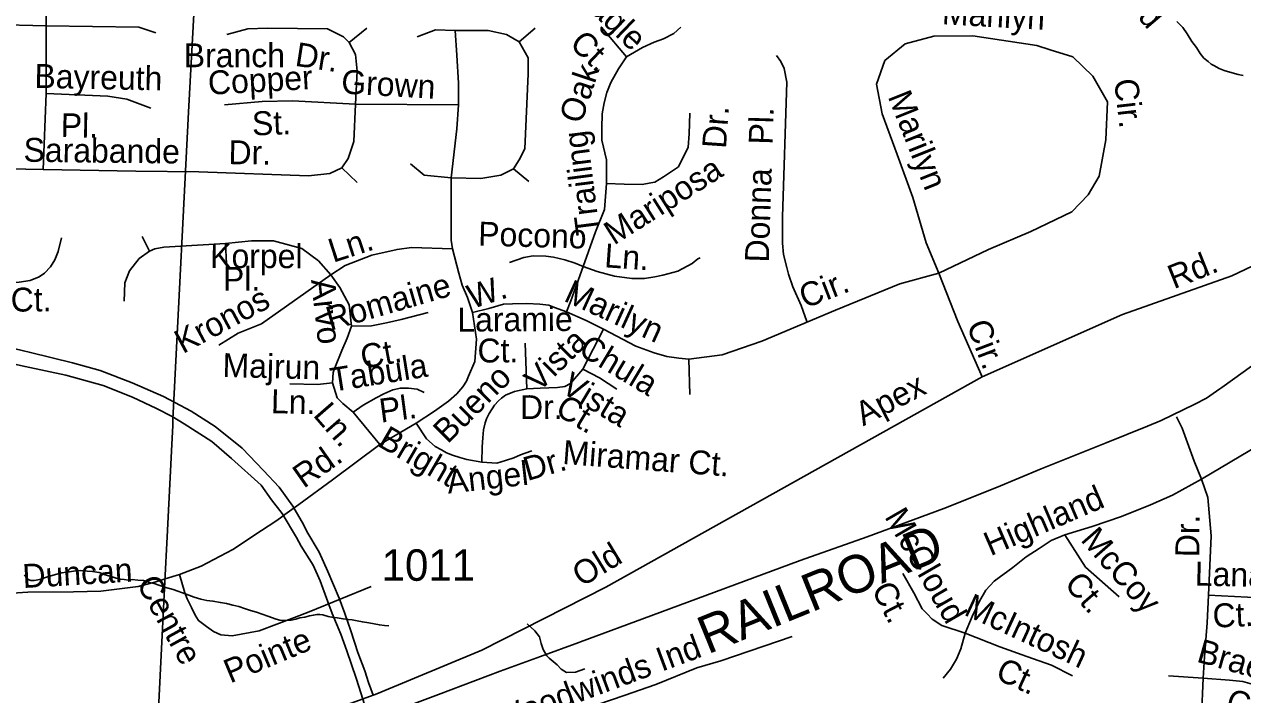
# Model space of a CAD drawing. Extents: x 2001466 to 2224147, y 644118 to 847247.
# Drawn here: x 2051476 to 2056321, y 732330 to 734995 of the extents above; entities that cross this region are included whole.
import ezdxf

# ---------------------------------------------------------------- set-up
doc = ezdxf.new("R2010")
doc.units = 0
for name, color, linetype in [('Exist Hydrographic Misc Water Feature', 7, 'Continuous'), ('Exist Railroad Mainline', 7, 'Continuous'), ('Exist Railroad Mainline Label', 7, 'Continuous'), ('Exist Road Non-System Type 51', 7, 'Continuous'), ('Exist Road Non-System Type 51 Label', 7, 'Continuous'), ('Exist Road Secondary Type 51 Attributed', 7, 'Continuous'), ('Exist Road Secondary Type 51 Label', 7, 'Continuous'), ('Exist Road Secondary Type 51 Number Label', 7, 'Continuous'), ('Exist Utilities Electrical Transmission Line', 7, 'Continuous')]:
    doc.layers.add(name, color=color, linetype=linetype)

msp = doc.modelspace()

# ---------------------------------------------------------------- linework, layer by layer
at = {"layer": 'Exist Hydrographic Misc Water Feature'}
for points in [[(2056323.2, 734791.8), (2056303.5, 734795.6), (2056269.5, 734805.6), (2056247.1, 734811.5), (2056227, 734819.4), (2056206.9, 734831.4), (2056195.2, 734837.6), (2056183.3, 734847.5), (2056166.9, 734861.4), (2056151.4, 734879.5), (2056137, 734903.2), (2056119.4, 734927.4), (2056100.9, 734957.4), (2056082.7, 734983.3), (2056059.1, 735007.1)], [(2052926.1, 732603.8), (2052908, 732605.7), (2052888, 732607.5), (2052845.9, 732615.5), (2052820.3, 732619.4), (2052800, 732623.3), (2052779.9, 732627.6), (2052764.1, 732629.2), (2052744, 732631.4), (2052720, 732635.5), (2052705.9, 732637.2), (2052684.1, 732641.3), (2052663.8, 732647.2), (2052651.7, 732649), (2052639.8, 732649.2), (2052625.9, 732646.9), (2052609.9, 732643.2), (2052591.9, 732639), (2052572.2, 732635.2), (2052556, 732630.7), (2052537.9, 732626.9), (2052528.3, 732626.8), (2052513.9, 732624.9), (2052501.8, 732624.7), (2052492, 732626.6), (2052477.9, 732630.8), (2052444.2, 732642.8), (2052422.1, 732650.6), (2052399.9, 732658.4), (2052375.9, 732664.5), (2052351.7, 732672.6), (2052329.8, 732680.4), (2052305.6, 732686.5), (2052280, 732692.5), (2052256, 732696.5), (2052225.8, 732702.3), (2052202.1, 732704.3), (2052177.9, 732710.4), (2052152, 732717.9), (2052120, 732730.1), (2052068.2, 732748.1), (2052034.1, 732757.7), (2051991.9, 732771.9), (2051977.5, 732775.6), (2051950, 732783.9), (2051927.7, 732785.6), (2051905.6, 732787.8), (2051890, 732785.7), (2051873.8, 732787.7), (2051858, 732789.7), (2051842, 732793.3), (2051821.7, 732799.7), (2051797.5, 732807.4), (2051773.7, 732815.4), (2051747.7, 732819.4), (2051725.9, 732821.5), (2051699.9, 732823.4), (2051671.8, 732821.2), (2051655.8, 732819.1), (2051641.9, 732817.2), (2051625.9, 732815.2), (2051605.8, 732808.9), (2051582.2, 732803.1), (2051563.7, 732797), (2051537.7, 732788.8), (2051515.7, 732784.8), (2051501.8, 732784.9), (2051491.8, 732788.8), (2051483.8, 732797), (2051476.2, 732806.7)]]:
    msp.add_lwpolyline(points, dxfattribs=at)
at = {"layer": 'Exist Railroad Mainline'}
msp.add_lwpolyline([(2052914.8, 732252.5), (2053123.1, 732331.2), (2053369, 732424.2), (2053528.6, 732482.2), (2053681.3, 732537.8), (2053688.1, 732540.3), (2053967.5, 732643.9), (2054263.8, 732753.9), (2054562, 732863.8), (2054828, 732958.4), (2055132.3, 733070.1), (2055342, 733153.9), (2055519.5, 733228.2), (2055777.6, 733331), (2055942.7, 733398.2), (2055997.5, 733420.5), (2056130.8, 733485.7), (2056177.3, 733508.8), (2056229.8, 733545.7), (2056238.1, 733551.5), (2056398.5, 733666.3)], dxfattribs=at)
at = {"layer": 'Exist Road Non-System Type 51'}
for p, q in [((2053870.8, 734866.9), (2053776.8, 734977)), ((2054587.5, 733814.4), (2054573.1, 733855.7)), ((2053779.1, 733783), (2053696.6, 733624.8)), ((2053474.3, 733546.8), (2053467.4, 733728)), ((2054118.1, 733663.6), (2054122.9, 733523.8)), ((2052889.4, 733324.3), (2052784, 733453.2)), ((2053033.8, 733409.2), (2052889.4, 733324.3)), ((2056156.8, 733186.5), (2056385.1, 733322.6)), ((2052567.5, 733086.1), (2052512.7, 733046.3)), ((2052494.4, 733033), (2052475.7, 733020.4)), ((2052512.7, 733046.3), (2052494.4, 733033)), ((2052475.7, 733020.4), (2052419.3, 732982.8)), ((2052093, 732808.3), (2052036.8, 732791)), ((2052609, 732659.2), (2052855.2, 732760.8)), ((2056185, 732725.6), (2056392.3, 732715.4)), ((2052550.7, 732637.6), (2052609, 732659.2)), ((2053476, 732611.9), (2053505.7, 732584)), ((2056164.5, 732395.8), (2056026.7, 732404.6)), ((2052846.5, 732235.8), (2052815, 732333.9))]:
    msp.add_line(p, q, dxfattribs=at)
for points in [[(2051563.6, 734990), (2051563.6, 735145.7), (2051547.7, 735206.1), (2051519.1, 735260.1), (2051481, 735307.7), (2051449.2, 735330)], [(2051242.7, 734950.9), (2051284.9, 734980.5), (2051348.3, 734995.3), (2051563.6, 734990)], [(2051563.6, 734719.9), (2051563.6, 734990)], [(2051563.6, 734990), (2051931.9, 734983.6), (2051998.6, 734961.4)], [(2052281.9, 734955), (2052364.4, 734977.3), (2052443.8, 734980.4), (2052682, 734977.3), (2052745.5, 734945.5), (2052767.7, 734923.2)], [(2052767.7, 734923.2), (2052837.6, 734980.4)], [(2053190.1, 734970.9), (2053110.7, 734974.1), (2053037.7, 734945.5)], [(2053202.8, 734675.4), (2053202.8, 734761.2), (2053196.4, 734872.4), (2053190.1, 734970.9)], [(2053190.1, 734970.9), (2053320.3, 734970.9), (2053393.3, 734955), (2053444.1, 734926.4)], [(2053444.1, 734926.4), (2053507.6, 734980.4)], [(2053870.8, 734866.9), (2053935, 734903.6), (2053980.8, 734924.2), (2054017.5, 734938), (2054058.8, 734958.6), (2054086.3, 734983.9)], [(2052767.7, 734923.2), (2052793.1, 734875.6), (2052799.5, 734808.8), (2052793.1, 734678.5)], [(2053444.1, 734926.4), (2053479.1, 734862.9), (2053479.1, 734799.3), (2053466.4, 734500.6), (2053444.1, 734456.1), (2053421.9, 734421.2)], [(2055112.6, 734005.8), (2055062.7, 734126.6), (2055009.6, 734307), (2054946.8, 734478.5), (2054887.3, 734639.5), (2054864.8, 734757.1), (2054898.6, 734851.3), (2054979, 734917.3), (2055093.3, 734947.9), (2055247.8, 734949.5), (2055502, 734910.9), (2055555.6, 734894)], [(2054508.5, 734029.2), (2054495, 734080.8), (2054491.6, 734125.1), (2054491.6, 734230.7), (2054508.6, 734765.8), (2054498.4, 734820.3), (2054484.8, 734847.6), (2054467.8, 734871.4)], [(2055555.6, 734894), (2055645.2, 734865.8), (2055725.7, 734789.3), (2055783.6, 734687.8), (2055777.2, 734536.4), (2055749.8, 734391.5), (2055707.2, 734317), (2055642, 734249.4), (2055478.7, 734171.7), (2055310.5, 734100), (2055112.6, 734005.8)], [(2053790.6, 734362.8), (2053790.6, 734456.8), (2053772.3, 734534.3), (2053772.3, 734582.5), (2053774.6, 734639.8), (2053781.4, 734683.4), (2053792.9, 734724.7), (2053808.9, 734763.7), (2053838.7, 734818.7), (2053870.8, 734866.9)], [(2051550.8, 734418), (2051563.6, 734719.9)], [(2051563.6, 734719.9), (2051808.1, 734710.3), (2051884.3, 734697.6), (2051979.6, 734662.7)], [(2052793.1, 734678.5), (2052542.3, 734691.3), (2052421.6, 734688.1), (2052272.3, 734675.4)], [(2052793.1, 734678.5), (2052786.8, 734529.2), (2052764.6, 734462.5), (2052739.1, 734424.3)], [(2052793.1, 734678.5), (2053202.8, 734675.4)], [(2053174.1, 734385.3), (2053196.4, 734580), (2053202.8, 734675.4)], [(2053790.6, 734362.8), (2053861.6, 734360.5), (2053932.7, 734358.2), (2053967.1, 734365.1), (2053983.6, 734367.5), (2054017.6, 734389.1), (2054077.1, 734429.3), (2054116, 734507.3), (2054120.6, 734560), (2054122.9, 734642.6)], [(2051550.8, 734418), (2051204.6, 734424.5), (2051156, 734445.6)], [(2053174.1, 734385.3), (2053066.2, 734395.7), (2053012.2, 734440.2)], [(2052739.1, 734424.3), (2052691.5, 734402.1), (2052605.8, 734392.6), (2052170.7, 734408.4), (2051919.2, 734411.6), (2051550.8, 734418)], [(2052739.1, 734424.3), (2052799.5, 734367.1)], [(2053421.9, 734421.2), (2053371.1, 734395.7), (2053291.7, 734383), (2053174.1, 734385.3)], [(2053421.9, 734421.2), (2053482.2, 734370.3)], [(2053178.7, 734103.2), (2053174.1, 734137.6), (2053174.1, 734385.3)], [(2053698.9, 734033), (2053747.1, 734170.1), (2053783.7, 734259.6), (2053790.6, 734362.8)], [(2051346.3, 733980.4), (2051402.1, 733967.7), (2051456.3, 733970.8), (2051499.7, 733977), (2051535.3, 733991), (2051557, 734006.5), (2051580.3, 734031.3), (2051597.3, 734059.2), (2051611.2, 734091.7), (2051623.6, 734146)], [(2051974, 734094), (2051944.3, 734151.3)], [(2052276.6, 734123.8), (2052031.3, 734110.1), (2051994.7, 734103.2), (2051974, 734094)], [(2052694.6, 734000), (2052646.5, 734055), (2052579.1, 734104.5), (2052466.8, 734135.3), (2052379.7, 734135.3), (2052276.6, 734123.8)], [(2052276.6, 734123.8), (2052281.2, 734018.3)], [(2053178.7, 734103.2), (2053015.9, 734107.8), (2052958.6, 734100.9), (2052857.8, 734077.9), (2052752.4, 734036.7), (2052694.6, 734000)], [(2053258.9, 733849.5), (2053238.3, 733909.1), (2053217.6, 733958.7), (2053203.9, 734006.8), (2053178.7, 734103.2)], [(2052064.5, 733435.8), (2052001.9, 733468.2), (2051906.9, 733513.6), (2051790.3, 733558.9), (2051641.3, 733600), (2051479.3, 733634.6), (2051310.3, 733672.7), (2051164.8, 733710.4), (2051086.7, 733734.7), (2050999.1, 733771.1), (2050928.2, 733806.1), (2050848.8, 733847.9), (2050780.1, 733893.7), (2050671.2, 733978.7), (2050598.2, 734058.2)], [(2052075.3, 733492), (2052029.9, 733515.7), (2051904.7, 733569.7), (2051777.3, 733619.4), (2051667.2, 733649.7), (2051500.9, 733690.7), (2051300.8, 733738.7), (2051193.6, 733764.3), (2051112.8, 733784.5), (2051007.7, 733830.4), (2050948.4, 733860), (2050890.5, 733891), (2050811, 733935.5), (2050717, 734004.3), (2050635.9, 734095.9)], [(2051974, 734094), (2051932.8, 734064.2), (2051893.8, 734016), (2051875.5, 733967.9), (2051873.2, 733894.5)], [(2053698.9, 734033), (2053666.8, 734045.9), (2053625.1, 734059.8), (2053580.3, 734069.1), (2053549.4, 734073.7), (2053500.2, 734075.1), (2053463, 734069), (2053406, 734048.2)], [(2053698.9, 734033), (2053753.9, 734012.4), (2053822.7, 733994), (2053891.4, 733984.8), (2053941.9, 733984.8), (2053983.1, 733991.7), (2054015.2, 733998.6), (2054074.8, 734014.6), (2054132.1, 734044.5), (2054155, 734062.8), (2054164.2, 734067.4)], [(2052694.6, 734000), (2052418.7, 733804.1), (2052327, 733767.4), (2052249.1, 733719.3)], [(2052777.1, 733794.9), (2052768, 733879.8), (2052730.4, 733949.5), (2052694.6, 734000)], [(2053632.5, 733851.8), (2053648.8, 733895.8), (2053698.9, 734033)], [(2055112.6, 734005.8), (2054958.1, 733963.1), (2054702.2, 733858.5), (2054409.4, 733736.1), (2054251.7, 733681.3), (2054118.1, 733663.6)], [(2054573.1, 733855.7), (2054565.3, 733878), (2054532.5, 733951.3), (2054515.5, 734002.4), (2054508.5, 734029.2)], [(2055284.8, 733593.6), (2055188.2, 733814.2), (2055112.6, 734005.8)], [(2053258.9, 733849.5), (2053323.1, 733865.6), (2053381.8, 733882.3), (2053417.6, 733884.2), (2053474, 733886.1), (2053526.7, 733882.3), (2053561.4, 733879.3), (2053584.3, 733870.2), (2053632.5, 733851.8)], [(2052777.1, 733794.9), (2052857.3, 733797.2), (2052916.9, 733808.7), (2052974.2, 733822.5), (2053081.9, 733850)], [(2053033.8, 733409.2), (2053107.8, 733457.2), (2053163.4, 733497.4), (2053195.8, 733526.7), (2053220.5, 733554.5), (2053234.4, 733576.1), (2053242.1, 733596.5), (2053268, 733654.6), (2053274.9, 733744), (2053258.9, 733849.5)], [(2053632.5, 733851.8), (2053710.4, 733817.4), (2053779.1, 733783)], [(2052701.5, 733570.2), (2052703.8, 733611.5), (2052710.7, 733629.8), (2052738.2, 733698.6), (2052760.5, 733747.5), (2052777.1, 733794.9)], [(2054118.1, 733663.6), (2054079.4, 733668.3), (2054031.2, 733675.2), (2053980.8, 733689), (2053907.5, 733716.5), (2053779.1, 733783)], [(2053696.6, 733624.8), (2053648.5, 733567.4)], [(2053696.6, 733624.8), (2053763.1, 733590.4), (2053831.9, 733544.5)], [(2052701.5, 733570.2), (2052641.9, 733563.3), (2052531.9, 733565.6)], [(2052784, 733453.2), (2052742.7, 733487.6), (2052719.8, 733510.5), (2052701.5, 733570.2)], [(2053648.5, 733567.4), (2053625.6, 733556), (2053595.8, 733551.4), (2053527, 733549.1), (2053474.3, 733546.8)], [(2052784, 733453.2), (2052823, 733480.7), (2052875.7, 733510.5), (2052905.5, 733526.6), (2052942.1, 733542.7), (2052971.9, 733549.5), (2053004, 733549.5), (2053038.4, 733544.9), (2053065.9, 733531.2)], [(2053474.3, 733546.8), (2053425.1, 733535.8), (2053389.4, 733520.7), (2053374.3, 733509.4), (2053361.1, 733498.1), (2053346.1, 733481.2), (2053324.9, 733448.2), (2053313.4, 733427.5), (2053308.8, 733411.5), (2053302, 733383.9), (2053299.7, 733351.8), (2053297.4, 733315.1), (2053295.3, 733255.2)], [(2052543.8, 733079.3), (2052489.8, 733154.9), (2052427.2, 733221.9), (2052343, 733310.5), (2052235.1, 733396.9), (2052140.1, 733457.4), (2052075.3, 733492)], [(2052501.9, 733050.8), (2052459.6, 733105.2), (2052418.6, 733163.5), (2052299.8, 733269.4), (2052222.1, 733336.4), (2052112, 733407.7), (2052064.5, 733435.8)], [(2056156.8, 733186.5), (2056128.3, 733259.1), (2056081, 733390.1), (2056057.9, 733434.6)], [(2053033.8, 733409.2), (2053075.1, 733347.3), (2053109.4, 733317.4), (2053134.7, 733303.7), (2053155.3, 733292.2), (2053178.2, 733283), (2053208, 733273.9), (2053235.5, 733264.7), (2053295.3, 733255.2)], [(2052889.4, 733324.3), (2052701.9, 733183.9), (2052567.5, 733086.1)], [(2053295.3, 733255.2), (2053355.5, 733251.4), (2053389.4, 733260.9), (2053423.2, 733272.2), (2053449.6, 733283.5), (2053468.4, 733291), (2053494.7, 733300.4)], [(2055614.3, 732965.6), (2055723, 732999.4), (2055839.8, 733039), (2055954.8, 733084.7), (2056041.5, 733122.9), (2056156.8, 733186.5)], [(2056156.8, 733186.5), (2056182.4, 733114.8), (2056195.2, 732961.2), (2056185, 732725.6)], [(2052599.1, 732979.5), (2052586.1, 733007.5), (2052543.8, 733079.3)], [(2052577.5, 732921.1), (2052558.1, 732955.7), (2052501.9, 733050.8)], [(2052419.3, 732982.8), (2052305.6, 732906.9), (2052178.8, 732841.7), (2052093, 732808.3)], [(2052863.8, 732328.7), (2052844.4, 732378.4), (2052830.1, 732424.6), (2052802.1, 732498.1), (2052774, 732584.5), (2052750.2, 732653.6), (2052728.7, 732713.7), (2052683.3, 732819.6), (2052648.8, 732897.4), (2052599.1, 732979.5)], [(2055217.7, 732574.5), (2055245.9, 732641.1), (2055274, 732702.6), (2055299.6, 732746.1), (2055332.9, 732782), (2055407.6, 732835.8), (2055460.5, 732878.8), (2055511.2, 732911.7), (2055559.8, 732942.7), (2055614.3, 732965.6)], [(2055614.3, 732965.6), (2055696.2, 732837.9), (2055829.3, 732719.2)], [(2052700.6, 732653.6), (2052683.3, 732699), (2052653.1, 732783.3), (2052625, 732845.5), (2052577.5, 732921.1)], [(2052036.8, 732791), (2051995.8, 732778.1), (2051928.9, 732760.8), (2051779.9, 732741.4), (2051671.9, 732739.2), (2051489.7, 732737.9), (2051386.1, 732731.4), (2051299.7, 732716.3), (2051237.1, 732696.8), (2051184.9, 732661.6), (2051139.8, 732632.8), (2051056.6, 732572.2), (2050992.7, 732504.5), (2050977.5, 732487.3)], [(2052093, 732808.3), (2052114.6, 732734.9), (2052123.2, 732711.1), (2052140.5, 732676.5), (2052155.6, 732646.3), (2052168.6, 732624.7), (2052200.9, 732600.9), (2052229, 732581.5), (2052257.1, 732568.5), (2052302.4, 732564.2), (2052410.4, 732583.6), (2052550.7, 732637.6)], [(2054969, 732811.5), (2055013.4, 732734.6), (2055046.1, 732671.9), (2055066.2, 732651.4), (2055086.7, 732630.9), (2055125.1, 732605.3), (2055217.7, 732574.5)], [(2056185, 732725.6), (2056179.9, 732615.5), (2056169.6, 732480.3), (2056164.5, 732395.8)], [(2052815, 732333.9), (2052795.6, 732396.5), (2052758.9, 732504.5), (2052735.1, 732571.5), (2052700.6, 732653.6)], [(2053505.7, 732584), (2053524.9, 732559.7), (2053531.3, 732534.1), (2053539, 732509.8)], [(2054245.8, 732464.2), (2054529.8, 732561.9)], [(2055130.1, 732396.3), (2055158.8, 732431.7), (2055183.6, 732471.2), (2055200.4, 732512.9), (2055217.7, 732574.5)], [(2055217.7, 732574.5), (2055355.4, 732520.8), (2055462.9, 732482.4), (2055561.1, 732447.5), (2055644.3, 732405.8)], [(2053539, 732509.8), (2053554.4, 732484.1), (2053563.3, 732475.2)], [(2054245.8, 732464.2), (2054150.6, 732436.8), (2053986.8, 732370.2), (2053861.4, 732326.7), (2053702.8, 732272.9), (2053554.4, 732221.7), (2053518.5, 732211.4), (2053464.8, 732190.9), (2053440, 732178.7), (2053425.8, 732169), (2053407.4, 732151.4), (2053395, 732131.6), (2053382.4, 732103.9), (2053371.7, 732066.1), (2053366.7, 732018.2), (2053359.8, 731974.3), (2053353, 731934.5), (2053338.1, 731892.8), (2053321.4, 731859.1), (2053296.6, 731821.6), (2053263.7, 731776.3), (2053234.3, 731743.6)], [(2053563.3, 732475.2), (2053595.3, 732449.6), (2053610.7, 732431.7), (2053632.4, 732418.8), (2053668.2, 732420.1), (2053705.3, 732432.9)], [(2056164.5, 732395.8), (2056156.8, 732242.2), (2056136.9, 731749)], [(2056508.7, 732208.8), (2056490, 732271.1), (2056472.6, 732301.5), (2056445.2, 732330.1), (2056417.6, 732348.6), (2056368, 732369.6), (2056322.3, 732382.6), (2056268.4, 732387.7), (2056164.5, 732395.8)]]:
    msp.add_lwpolyline(points, dxfattribs=at)
at = {"layer": 'Exist Road Secondary Type 51 Attributed'}
msp.add_lwpolyline([(2057114.5, 735675), (2057075.8, 735513.9), (2057046.9, 735299), (2057051.7, 735065.5), (2057050.1, 734889.1), (2057017.9, 734724.9), (2056979.3, 734602.5), (2056918.1, 734470.4), (2056844.1, 734364.1), (2056699.3, 734225.7), (2056581.8, 734140.3), (2056277.7, 733996.2), (2055843.2, 733841.6), (2055284.8, 733593.6), (2053788.2, 732757.4), (2053295.2, 732507.2), (2052877.7, 732333), (2052444.7, 732176.4), (2051936.1, 731985.1), (2051323.5, 731756.9), (2051037.2, 731654), (2050892.6, 731609.7)], dxfattribs=at)
at = {"layer": 'Exist Utilities Electrical Transmission Line'}
for p, q in [((2052068.6, 733451.4), (2052072.4, 733527.1)), ((2052066.1, 733401), (2052067.3, 733426.2)), ((2052067.3, 733426.2), (2052068.6, 733451.4)), ((2052062.2, 733324.5), (2052066.1, 733401)), ((2051996.7, 732013.8), (2052035, 732780.4))]:
    msp.add_line(p, q, dxfattribs=at)
for points in [[(2052072.4, 733527.1), (2052128.4, 734645.6), (2052179.3, 735572.6), (2052180.4, 735593.5)], [(2052035, 732780.4), (2052043.8, 732957.3), (2052062.2, 733324.5)]]:
    msp.add_lwpolyline(points, dxfattribs=at)

# ---------------------------------------------------------------- texts
at = {"layer": 'Exist Railroad Mainline Label'}
msp.add_text('RAILROAD', height=150, rotation=22.0991, dxfattribs=at).set_placement((2054193.6, 732489.8))
at = {"layer": 'Exist Road Non-System Type 51 Label'}
for s, rotation, p in [('Gracewood', 310.4136, (2055524.6, 735465.3)), ('Eagle', 316.1481, (2053659.2, 735109.1)), ('Marilyn', 356.8544, (2055123.8, 734995.8)), ('Dr.', 351.2442, (2052549.2, 734831.1)), ('Ct.', 316.1481, (2053640, 734912.6)), ('Bayreuth', 358.8296, (2051515.7, 734743)), ('Oak', 71.6154, (2053691, 734595.8)), ('Copper', 3.2063, (2052209, 734715.1)), ('Grown', 356.6786, (2052734.6, 734720.8)), ('Cir.', 276.5379, (2055809.5, 734774.7)), ('Marilyn', 291.7944, (2054908.6, 734708.7)), ('Pl.', 358.8296, (2051620.2, 734547.4)), ('St.', 1.97, (2052383, 734553.4)), ('Dr.', 85.9545, (2054266.1, 734499.4)), ('Pl.', 88.1766, (2054451.5, 734516.2)), ('Sarabande', 359.3213, (2051472.7, 734449.3)), ('Dr.', 359.3213, (2052287.7, 734439.7)), ('Trailing', 97.3318, (2053765.7, 734164.4)), ('Mariposa', 32.4279, (2053820.8, 734115.5)), ('Donna', 88.1766, (2054436.5, 734047.6)), ('Pocono', 358.3689, (2053280.1, 734116)), ('Ln.', 17.9335, (2052704.1, 734047.1)), ('Korpel', 359.7858, (2052215.1, 734027.3)), ('Ln.', 355.9971, (2053780.7, 734029.8)), ('Pl.', 0.0389, (2052266.1, 733936)), ('Arvo', 276.3459, (2052616.2, 733979.1)), ('Romaine', 16.1512, (2052692.5, 733776.7)), ('W. ', 17.6476, (2053256.3, 733863.6)), ('Marilyn', 335.4066, (2053617.1, 733897.2)), ('Cir.', 21.1016, (2054580.4, 733864.5)), ('Ct.', 0.4813, (2051422.3, 733853.1)), ('Kronos', 28.2689, (2052106.6, 733683.8)), ('Laramie', 0.3139, (2053198.2, 733773.8)), ('Cir.', 290.8383, (2055221.9, 733800.1)), ('Vista', 44.7166, (2053521.5, 733529.3)), ('Ct.', 10.4235, (2052822.5, 733625.2)), ('Ct.', 0.3139, (2053278.5, 733650.7)), ('Chula', 329.0247, (2053674, 733685.7)), ('Majrun', 358.5624, (2052263.5, 733593.5)), ('Tabula', 9.1103, (2052701.3, 733534.1)), ('Bueno', 44.9959, (2053159.8, 733324.6)), ('Vista', 329.0247, (2053604.5, 733536.3)), ('Ln.', 358.5624, (2052456.2, 733449.7)), ('Pl.', 7.5814, (2052894, 733411.6)), ('Dr.', 0.3139, (2053447.6, 733425.9)), ('Ct.', 329.0247, (2053582, 733448)), ('Ln.', 311.0909, (2052621, 733440.5)), ('Bright', 329.8261, (2052876.8, 733321.4)), ('Miramar Ct.', 355.6578, (2053614.2, 733247.9)), ('Rd.', 35.1472, (2052587.3, 733148)), ('Dr.', 15.8943, (2053476.5, 733179.5)), ('Angel', 6.3875, (2053161.5, 733129.4)), ('Highland', 23.2958, (2055318.1, 732880.3)), ('McCloud', 300.0113, (2054894.9, 733038.1)), ('Dr.', 89.5532, (2056148.3, 732876.7)), ('McCoy', 311.1016, (2055673.2, 732944.1)), ('Duncan', 3.3743, (2051471.5, 732754.1)), ('Lanark', 358.6632, (2056129.9, 732764.3)), ('Centre', 298.7667, (2051920.3, 732773.1)), ('Ct.', 311.1016, (2055607.9, 732767.4)), ('Ct.', 297.5687, (2054843.1, 732749)), ('McIntosh', 335.1982, (2055208.4, 732649.4)), ('Ct.', 2.5104, (2056203.4, 732596.5)), ('Pointe', 22.6974, (2052294.7, 732374.2)), ('Woodwinds Ind', 20.3694, (2053362.2, 732180.6)), ('Braemar', 344.2111, (2056134.1, 732462.1)), ('Ct.', 335.1982, (2055332.9, 732395.4)), ('Ct.', 344.2111, (2056248.6, 732265.1))]:
    msp.add_text(s, height=95, rotation=rotation, dxfattribs=at).set_placement(p)
msp.add_text('Branch', height=95, dxfattribs=at).set_placement((2052110.3, 734824.9))
at = {"layer": 'Exist Road Secondary Type 51 Label'}
for s, rotation, p in [('Rd.', 21.7834, (2056047.4, 733941.8)), ('Apex', 27.3241, (2054812, 733396.8)), ('Old', 31.3784, (2053692.6, 732756.3))]:
    msp.add_text(s, height=95, rotation=rotation, dxfattribs=at).set_placement(p)
at = {"layer": 'Exist Road Secondary Type 51 Number Label'}
msp.add_text('1011', height=125, dxfattribs=at).set_placement((2052896.9, 732783.1))

doc.saveas('drawing.dxf')
